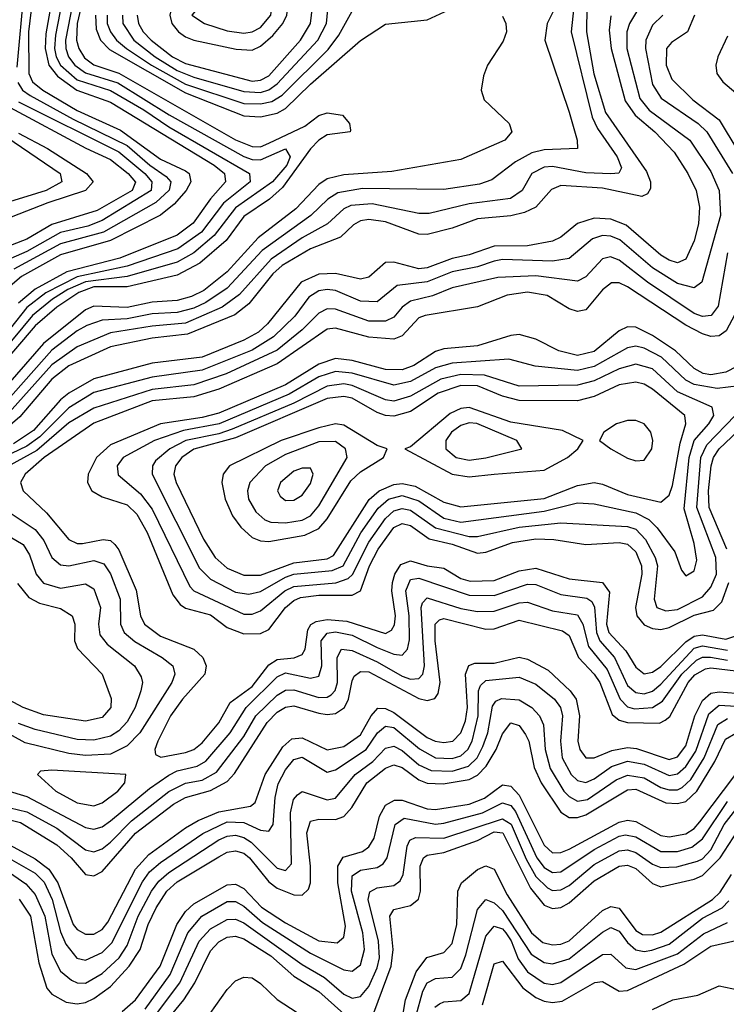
# Model space of a CAD drawing. Header units: inches. Extents: x 501365 to 657855, y 482276 to 547543.
# Tile 715 of 957: x 601233 to 602927, y 523859 to 526219. Entities that reach past the tile are written whole.
import ezdxf

# ---------------------------------------------------------------- set-up
doc = ezdxf.new("R2010")
doc.units = ezdxf.units.IN
doc.header["$MEASUREMENT"] = 0
doc.layers.add('A6502', color=7, linetype='Continuous')

msp = doc.modelspace()

# ---------------------------------------------------------------- linework, layer by layer
at = {"layer": 'A6502', "color": 5}
for points, elevation in [([(601810, 526324.7), (601750, 526294.2), (601640.2, 526279.8), (601616.1, 526270), (601597.6, 526250), (601592.4, 526230), (601597.3, 526210), (601613.2, 526190), (601630, 526178.2), (601650, 526170), (601752, 526148), (601790, 526145.8), (601810, 526155.5), (601839.2, 526180.8), (601863.2, 526210), (601873.4, 526230), (601875.5, 526250), (601868.7, 526270), (601830, 526317.8)], 2920), ([(601810, 526279.2), (601755.3, 526264.7), (601662.3, 526250), (601645.2, 526230), (601676.1, 526210), (601730, 526192.1), (601770, 526187.1), (601790, 526190.3), (601810, 526200.5), (601834.4, 526230), (601837, 526250), (601830, 526265.9)], 2940), ([(602710, 525393.3), (602670, 525382.4), (602610, 525353.1), (602570, 525342.8), (602430, 525340.2), (602346.8, 525366.8), (602290, 525368.6), (602242.5, 525357.6), (602170, 525316.3), (602130, 525304.7), (602110, 525307.6), (602030, 525342.4), (602010, 525346.1), (601970, 525340.9), (601890, 525299.9), (601742.3, 525237.7), (601710, 525226.4), (601630.9, 525210), (601592.7, 525190), (601558.6, 525161.4), (601550.7, 525150), (601550.4, 525130), (601664.1, 524904.1), (601690, 524877.6), (601750, 524847), (601782.2, 524842.2), (601810, 524848.6), (601870, 524882.9), (601890, 524889.7), (601981.5, 524898.5), (602007.9, 524910), (602050.7, 524989.3), (602091.8, 525048.2), (602117.2, 525070), (602150, 525078.5), (602190, 525065.4), (602250, 525024.5), (602290, 525014.6), (602490, 525040.6), (602570, 525060.8), (602610, 525058.9), (602710, 525037), (602741, 525021), (602760.8, 525000.8), (602803.3, 524943.3), (602819.6, 524899.6), (602830, 524885.6), (602850, 524897.7), (602856.7, 524923.3), (602850, 524963.5), (602826.3, 525046.3), (602837.6, 525170), (602849.8, 525210.2), (602885.2, 525250), (602896.7, 525270), (602893.1, 525290), (602810, 525327.3), (602750, 525381.8)], 3060), ([(602710, 525350.4), (602670, 525343.8), (602610, 525315.9), (602570, 525305.6), (602430, 525306.2), (602390, 525316.3), (602330, 525341.4), (602290, 525342.3), (602235.8, 525324.2), (602170, 525279.6), (602130, 525269), (602110, 525270), (602090, 525277.7), (602030, 525312.1), (602010, 525316.2), (601970, 525311.3), (601750, 525217), (601650, 525189.2), (601621.6, 525170), (601606.2, 525150), (601602.4, 525130), (601607.5, 525110), (601673.7, 524973.7), (601701.5, 524930), (601730, 524904), (601770, 524887.6), (601810, 524887.6), (601890, 524916.8), (601970, 524927.1), (601985.4, 524934.7), (602070.7, 525069.3), (602094.5, 525090), (602130, 525105.1), (602150, 525107), (602180.7, 525100.7), (602250, 525062.3), (602290, 525051.4), (602490, 525071.6), (602570, 525102.2), (602610, 525109.3), (602630, 525105.5), (602690, 525080.9), (602770, 525062.7), (602790, 525079), (602797.6, 525102.4), (602816.4, 525203.6), (602830.2, 525250), (602827.7, 525270), (602750, 525333.4), (602730, 525345.4)], 3080), ([(602310, 525289.3), (602290, 525286.8), (602265.2, 525274.8), (602170, 525195.3), (602156, 525190), (602270, 525129.9), (602310, 525123.2), (602370, 525129.3), (602490, 525139.4), (602546.5, 525170), (602571, 525190), (602584, 525210), (602534.5, 525234.5), (602410, 525254.2)], 3120), ([(601990, 525250.3), (601950, 525241.1), (601859.3, 525210), (601735.9, 525150), (601720.3, 525130), (601717.4, 525110), (601725.6, 525070), (601742.8, 525030), (601762.8, 525002.8), (601790, 524978.2), (601809.9, 524969.9), (601830, 524968.3), (601916.7, 524983.3), (601950, 524999.1), (601970, 525022.8), (602026.5, 525113.5), (602050, 525135.1), (602105.2, 525170), (602114, 525190), (602090, 525198.3), (602010, 525247.4)], 3120), ([(602310, 525252.8), (602290, 525246.7), (602268, 525230), (602254.5, 525210), (602254.7, 525190), (602278.9, 525170), (602310, 525163.3), (602350, 525168.5), (602436.9, 525190), (602424.6, 525210), (602328.6, 525251.4)], 3140), ([(602690, 525258.4), (602663.8, 525250), (602633, 525230), (602623.2, 525210), (602650.1, 525190), (602690, 525167.9), (602710, 525162), (602730, 525163.6), (602748.2, 525190), (602750.5, 525210), (602746.1, 525230), (602730, 525250.5), (602710, 525258.2)], 3120), ([(601990, 525207.6), (601950, 525207.2), (601870, 525177), (601821.8, 525150), (601784.7, 525110), (601778.7, 525090), (601781.3, 525070), (601799, 525039), (601820.5, 525020.5), (601834.6, 525014.6), (601870, 525013), (601910, 525019.7), (601930, 525029.6), (601950, 525053.4), (602018.1, 525170), (602013.8, 525190)], 3140), ([(601910, 525143.9), (601890, 525136.5), (601857.6, 525110), (601850.8, 525090), (601857.2, 525077.2), (601870, 525066.9), (601890, 525067.3), (601910, 525079.1), (601930, 525107), (601936.1, 525130), (601930, 525143.8)], 3160), ([(601310, 524420.3), (601282.6, 524417.4), (601274.9, 524410), (601319.1, 524370), (601370, 524342.1), (601410, 524334.5), (601430, 524341.6), (601467.9, 524370), (601484.9, 524390), (601487.3, 524410)], 2980)]:
    msp.add_lwpolyline(points, close=True, dxfattribs=dict(at, elevation=elevation))
for points, elevation in [([(601339.4, 526290), (601318.4, 526181.6), (601316.2, 526150), (601320.4, 526130), (601330.7, 526110), (601370, 526075.1), (601450, 526049), (601530, 526002.7), (601590, 525962.5), (601783.8, 525850), (601785.3, 525830), (601721.1, 525778.9), (601668.2, 525710), (601611.6, 525670), (601490, 525628.3), (601370, 525602.3), (601295.3, 525564.7), (601250, 525529.2), (601170.9, 525430)], 2740), ([(601393.3, 526310), (601370.3, 526210), (601368.9, 526170), (601374.2, 526150), (601387.6, 526127.6), (601410, 526110.8), (601470, 526091.2), (601750, 525931.4), (601790, 525914.8), (601810, 525914.1), (601830, 525922.7), (601916.4, 525963.6), (601950, 525989.6), (601970, 525995.5), (602006.4, 525990), (602023.8, 525970), (602026, 525954), (602024.7, 525950), (601970, 525942.7), (601950, 525929.9), (601930, 525909.1), (601863.1, 525816.9), (601831.3, 525788.7), (601770, 525747.2), (601727.9, 525690), (601664.6, 525635.4), (601610, 525606.6), (601490, 525578.8), (601410, 525578.5), (601374.5, 525565.5), (601321.9, 525530), (601270, 525485.1), (601179.6, 525380.4)], 2780), ([(601365.8, 526290), (601342, 526170), (601342.8, 526150), (601349.9, 526130), (601364.8, 526110), (601390, 526091.4), (601467.5, 526067.5), (601591.3, 525991.3), (601770, 525891.5), (601790, 525883.8), (601810, 525883.2), (601870, 525909.3), (601881.1, 525890), (601873.4, 525870), (601838.8, 525830), (601750, 525768), (601698.5, 525701.5), (601650, 525660.1), (601610, 525637.9), (601490, 525603.7), (601390, 525590.8), (601348, 525572), (601311, 525549), (601263.5, 525510), (601190, 525421)], 2760), ([(601265.9, 526290), (601253.3, 526190), (601254.5, 526090), (601263.6, 526070), (601288.4, 526050), (601370, 526001.2), (601474.4, 525954.4), (601570, 525884.9), (601630, 525856.7), (601639.2, 525850), (601643.1, 525830), (601631.8, 525810), (601603, 525777), (601570, 525750.7), (601450, 525689.6), (601330, 525655.4), (601236.6, 525603.4), (601204.1, 525575.9)], 2680), ([(601242.4, 526290), (601225.5, 526105.5)], 2660), ([(601313.6, 526290), (601294.9, 526185.1), (601293.4, 526150), (601302.8, 526110), (601323.6, 526083.6), (601369.8, 526050), (601450, 526021.1), (601698.6, 525870), (601723.7, 525850), (601725.8, 525830), (601690.1, 525789.9), (601648.5, 525731.5), (601610, 525702.5), (601472.7, 525647.3), (601345.7, 525614.3), (601270, 525573.4), (601230, 525539.8)], 2720), ([(601478.7, 526230), (601480.2, 526210), (601506.5, 526170), (601557.7, 526130), (601610, 526097.5), (601650, 526081), (601770, 526046.8), (601810, 526044.6), (601830, 526050.8), (601850, 526065.2), (601947.4, 526170), (601968.6, 526210), (601973.6, 526270)], 2860), ([(602718.8, 526250), (602694.8, 526210), (602688.4, 526190), (602688.1, 526150), (602720, 526030), (602742.1, 526002.1), (602839.7, 525930), (602890, 525855.4), (602910.1, 525809.9), (602913.3, 525750), (602868.5, 525590), (602850, 525576.2), (602810, 525586.8), (602750, 525623.9), (602671.6, 525691.6), (602650, 525700), (602630, 525701.4), (602606.4, 525693.6), (602550, 525646.5), (602510, 525640.6), (602390, 525644.2), (602370, 525640.3), (602330, 525626.8), (602270, 525614.5), (602210, 525590.3), (602138, 525582), (602090, 525542.9), (602050, 525544.5), (601990, 525570), (601970, 525572.6), (601950, 525569), (601926.2, 525553.8), (601892, 525508), (601841.4, 525458.6), (601790, 525426.5), (601670, 525378.8), (601550, 525362), (601410, 525325.3), (601350, 525288.5), (601280.9, 525219.1), (601250, 525196.6), (601177.2, 525162.8)], 2940), ([(602517.2, 526250), (602497.2, 526210), (602491.6, 526170), (602550, 525997.4), (602569.5, 525930), (602570.2, 525910), (602490, 525906.7), (602460.5, 525899.5), (602421.7, 525878.3), (602364.7, 525835.3), (602335, 525825), (602250, 525812.1), (602054.3, 525814.3), (601995.8, 525804.2), (601971.2, 525788.7), (601930.4, 525750), (601814.3, 525665.7), (601730, 525575.4), (601679.2, 525540.8), (601650, 525527.3), (601610, 525517.1), (601550, 525514.1), (601490, 525502.1), (601430, 525498.6), (601393.7, 525486.3), (601370, 525472.9), (601310, 525427.1), (601198.3, 525301.7)], 2840), ([(602561, 526250), (602555.2, 526190), (602605.7, 525985.7), (602618.4, 525958.4), (602665, 525890), (602676, 525864), (602669.1, 525850.9), (602650.3, 525849.7), (602590, 525852.2), (602510, 525867.1), (602490, 525865.5), (602460.8, 525850), (602437.3, 525810), (602409.8, 525790.2), (602310, 525777.8), (602214.6, 525754.6), (602190, 525754.4), (602077.7, 525777.7), (602026.5, 525773.5), (602010, 525765.7), (601970.5, 525729.5), (601910, 525695.9), (601835.2, 525644.8), (601759.6, 525560.4), (601718, 525530), (601630, 525491.4), (601550, 525484.3), (601450, 525468.5), (601370, 525435), (601310, 525391.7), (601200.9, 525270)], 2860), ([(602592.9, 526250), (602592, 526190), (602609.3, 526089.3), (602636.9, 525996.9), (602735.3, 525855.3), (602745.2, 525830), (602745.2, 525814.8), (602738.4, 525801.6), (602724.8, 525795.2), (602630, 525815), (602530, 525821.5), (602507.9, 525812.1), (602470.1, 525770), (602443.1, 525756.9), (602410, 525748.7), (602330, 525741.8), (602270, 525719), (602210, 525703.8), (602190, 525705.1), (602110, 525734.9), (602070, 525739.8), (602050, 525736.6), (602033, 525727), (602002.2, 525697.8), (601930, 525670.1), (601861.6, 525630), (601839.8, 525610), (601782.3, 525537.7), (601748.6, 525511.4), (601635.1, 525464.9), (601550, 525455.6), (601450, 525434.5), (601350.7, 525389.3), (601310, 525357.1), (601232.8, 525267.3), (601210, 525247.3)], 2880), ([(601414.3, 526230), (601416.3, 526196.2), (601426.5, 526170), (601447.9, 526147.9), (601630, 526043.6), (601770, 525988.2), (601810, 525986.3), (601850, 525994.9), (601870, 526006.3), (601930, 526064.7), (602050, 526169.2), (602110, 526208.3), (602210, 526218.5), (602272.4, 526247.6)], 2820), ([(601514.6, 526230), (601517.7, 526210), (601528.7, 526190), (601548.1, 526170), (601598.9, 526130), (601630, 526114.4), (601790, 526071.6), (601810, 526073.7), (601830, 526084.7), (601906.2, 526170), (601930.2, 526210), (601934.5, 526250)], 2880), ([(602390, 526227.2), (602398.6, 526210), (602399.8, 526190), (602392.1, 526167.9), (602354, 526110), (602344.7, 526084.7), (602339.5, 526050), (602346.6, 526026.6), (602406, 525970), (602412.5, 525950), (602395.9, 525930), (602290, 525884.1), (602124.7, 525855.3), (602010, 525847.1), (601970, 525837.4), (601950, 525823.7), (601894.4, 525765.6), (601804, 525696), (601730, 525614.5), (601674.3, 525570), (601644.8, 525555.2), (601610, 525546), (601550, 525541.8), (601490, 525529), (601410, 525532.4), (601390, 525523.2), (601290, 525442.5), (601181.2, 525318.8)], 2820), ([(602650, 526228), (602646.4, 526193.6), (602650.9, 526150), (602684.7, 526024.7), (602708.7, 525990), (602755.7, 525950), (602801.8, 525901.8), (602835, 525850), (602854.4, 525810), (602862.5, 525770), (602860.7, 525730), (602850, 525689.1), (602830, 525644.8), (602810, 525636.6), (602790, 525642.7), (602770, 525654.8), (602686.5, 525726.5), (602650, 525740.9), (602610, 525743.4), (602570, 525730.5), (602530, 525697.7), (602510, 525687.9), (602450, 525676.8), (602370, 525676.5), (602310, 525655.5), (602270, 525646.8), (602210, 525623.9), (602190, 525621.6), (602130, 525637.5), (602110, 525636.9), (602070, 525602.2), (602050, 525597.4), (601990, 525610.9), (601950, 525608.7), (601907.9, 525590), (601826.6, 525490), (601804.9, 525470), (601770, 525450.5), (601670, 525410.3), (601550, 525395.5), (601410, 525357.9), (601350, 525324.2), (601330, 525307.6), (601265.8, 525234.2), (601217.4, 525202.6)], 2920), ([(601442.1, 526230), (601442.5, 526210), (601449.9, 526190), (601464.8, 526170), (601488.8, 526150), (601548.6, 526110), (601630, 526064.8), (601770, 526018.5), (601810, 526017.1), (601836.8, 526023.2), (601861.8, 526038.1), (601972.6, 526147.4), (601998.1, 526181.9), (602030, 526239.7)], 2840), ([(602775.1, 526230), (602750, 526205.7), (602734, 526170), (602733.6, 526150), (602750, 526063.7), (602770.8, 526030.8), (602859.4, 525970), (602880.4, 525950), (602942.1, 525850)], 2960), ([(602850.8, 526230), (602833.7, 526190), (602795.7, 526164.3), (602783.4, 526150), (602783, 526110), (602796.7, 526076.7), (602846.8, 526026.8), (602910, 525978.8), (602999.1, 525830)], 2980), ([(602930, 526179.9), (602906.8, 526130), (602901.9, 526110), (602904.3, 526090), (602918.6, 526070), (602950, 526044)], 3020), ([(601228.1, 526068.1), (601239.3, 526050), (601257.7, 526037.7), (601360.8, 525980.8), (601490, 525917.4), (601544.4, 525870), (601583.4, 525843.4), (601595, 525830), (601590.7, 525810.7), (601559.3, 525780.7), (601433.5, 525710), (601330, 525682.1), (601218.6, 525621.4)], 2660), ([(601210, 526008.8), (601391, 525911), (601450, 525883.9), (601492.3, 525850), (601510.4, 525829.6), (601502.5, 525810), (601418.1, 525761.9), (601310, 525728.4), (601250, 525692.7), (601190, 525669.8)], 2620), ([(601230, 526022.1), (601470, 525902), (601532.5, 525850), (601549.7, 525830), (601547.5, 525810), (601430, 525737.9), (601395.7, 525724.3), (601330, 525708.9), (601250, 525663.2), (601198.6, 525641.4)], 2640), ([(601163.4, 525963.4), (601329.7, 525850), (601333.3, 525830), (601295.9, 525810), (601250, 525795.2), (601150, 525764.8)], 2560), ([(601230, 525946.7), (601299.1, 525910), (601392.4, 525850), (601408.4, 525830), (601390.7, 525809.3), (601299.8, 525780.2), (601141.4, 525718.6)], 2580), ([(602930, 525660.3), (602907.5, 525532.5), (602890.8, 525510), (602870, 525507.2), (602850, 525515.1), (602737.7, 525590), (602670, 525643), (602649.6, 525650.4), (602630, 525646.1), (602590, 525602.8), (602570, 525592.2), (602470, 525605.2), (602379.2, 525600.8), (602270, 525576), (602222.7, 525557.3), (602170, 525544.7), (602150, 525530), (602130, 525505.6), (602110, 525496.2), (602070, 525496.4), (601990, 525525.4), (601970, 525525.7), (601950, 525515.4), (601910, 525475.4), (601850, 525426.9), (601727.6, 525370), (601650, 525343.7), (601550, 525332.4), (601410, 525287.8), (601350, 525252.6), (601273.5, 525186.5), (601170, 525129.6)], 2960), ([(602947.7, 525512.3), (602926.5, 525473.5), (602910, 525461.6), (602890, 525459.5), (602870, 525466), (602830, 525486.5), (602690, 525579), (602670, 525588), (602651.6, 525588.4), (602630, 525571.5), (602590, 525523.8), (602570, 525519.2), (602550, 525526), (602497.8, 525557.8), (602450, 525566), (602401.4, 525558.6), (602330, 525530.6), (602205, 525510), (602190, 525504.1), (602150, 525461.1), (602130, 525453.5), (602070, 525457.7), (601990, 525480), (601970, 525476.9), (601850, 525394), (601710, 525333.5), (601650, 525314.7), (601550, 525305.4), (601410, 525251.6), (601290.9, 525170), (601246, 525130), (601234.2, 525110), (601240.9, 525090), (601297.1, 525037.1), (601350, 524973), (601370, 524963.5), (601383.5, 524963.5), (601433.1, 524973.1), (601450, 524970.9), (601460.8, 524960.8), (601470, 524948.6), (601512, 524852), (601522.3, 524790), (601531.7, 524770), (601570, 524741.7), (601650, 524710.1), (601671.7, 524690), (601679.6, 524670), (601676.9, 524650), (601623, 524590), (601593.8, 524550), (601564.1, 524490), (601557, 524470), (601558, 524458), (601571, 524451), (601630, 524462.7), (601650, 524469.8), (601670, 524485.9), (601710, 524533.9), (601737.5, 524582.5), (601790, 524620.5), (601830, 524672.6), (601850, 524685.3), (601890.5, 524689.5), (601910, 524697), (601916.9, 524710), (601923.6, 524756.4), (601930.8, 524769.2), (601943.5, 524776.5), (601970, 524781.2), (602017.1, 524777.1), (602110, 524747.5), (602124.5, 524755.5), (602131.7, 524768.4), (602133.5, 524790), (602125, 524850), (602126.2, 524870), (602132.4, 524890), (602146.9, 524913.1), (602170, 524921.6), (602210, 524909.6), (602250, 524904.5), (602290, 524879.7), (602313, 524873), (602370, 524874.5), (602430, 524897.9), (602470, 524904.3), (602550, 524878.6), (602630, 524869.8), (602646.6, 524846.6), (602640, 524770), (602645, 524750), (602686.1, 524706.1), (602710, 524666.8), (602730, 524651.1), (602750, 524654.8), (602770, 524668.8), (602830, 524727.6), (602850, 524741.5), (602870, 524744.5), (602925.8, 524734.2), (602950, 524742.5)], 2980), ([(602952.3, 525387.7), (602925.6, 525374.4), (602890, 525367.5), (602871.2, 525371.2), (602850, 525383.3), (602805.5, 525425.5), (602750, 525462.4), (602710, 525482), (602690, 525482.9), (602670, 525473.2), (602610, 525423.9), (602570, 525413.9), (602525, 525425), (602470, 525453.1), (602430, 525464.5), (602410, 525462.3), (602330, 525437), (602249.6, 525430.4), (602230, 525423.8), (602177.7, 525390), (602150, 525380.1), (602110, 525380.4), (602030, 525402.1), (601990, 525406.9), (601950, 525393.7), (601870, 525344), (601710, 525276.1), (601670, 525265.3), (601570, 525250.1), (601450, 525199.9), (601416.6, 525170), (601396.4, 525130), (601395.2, 525110), (601405.9, 525090), (601430, 525075.3), (601490, 525056.1), (601513.6, 525033.6), (601538.1, 524990), (601600.1, 524840.1), (601617.1, 524817.1), (601630, 524808.2), (601690, 524792.1), (601730, 524762.2), (601770, 524746.8), (601810, 524748), (601830, 524757), (601870.2, 524810), (601890, 524827.1), (601906.1, 524833.9), (601950, 524839.8), (602030, 524839.8), (602049.5, 524850), (602071.2, 524910), (602092.1, 524950), (602130, 525001.7), (602150, 525011.3), (602170, 525006.8), (602214.8, 524974.8), (602270, 524961.8), (602330, 524940.3), (602350, 524942.9), (602413.9, 524966.1), (602470, 524974.7), (602513.3, 524973.3), (602590, 524961.1), (602670, 524965.6), (602690, 524961.8), (602710, 524943.7), (602724, 524910), (602724.4, 524890), (602709.5, 524810), (602712.5, 524790), (602730, 524768.2), (602750, 524759.7), (602770, 524757.7), (602790, 524762.1), (602850, 524791.6), (602896.3, 524803.7), (602916, 524824), (602932.8, 524870)], 3020), ([(602984.5, 525344.5), (602905, 525335), (602850, 525344.2), (602830, 525355), (602771.7, 525410), (602730, 525431.6), (602710, 525436.1), (602690, 525432.8), (602610, 525387.6), (602570, 525378), (602468.4, 525388.4), (602405.3, 525405.3), (602270, 525396.1), (602230, 525384.6), (602170, 525352), (602130, 525342.7), (602030, 525372), (601990, 525375.4), (601950, 525362.7), (601878.9, 525321.1), (601711.1, 525250), (601625.4, 525234.6), (601555.9, 525210), (601481, 525170), (601466.2, 525150), (601468.3, 525128.3), (601522.5, 525082.5), (601550, 525046.1), (601640.3, 524860.3), (601650, 524849.8), (601770, 524794.4), (601790, 524794.3), (601810, 524801.7), (601868.4, 524850), (601890, 524860.2), (601990.7, 524869.3), (602020.3, 524879.7), (602030.9, 524889.1), (602070, 524966.6), (602110, 525023.5), (602130, 525041.9), (602150, 525047.4), (602170, 525043.5), (602230, 525001.2), (602310, 524980.2), (602330, 524979.9), (602430, 525003), (602530, 525013.1), (602690, 525004.4), (602710, 524997.6), (602733.1, 524973.1), (602756.4, 524930), (602762, 524910), (602753.9, 524830), (602760.1, 524810), (602781.7, 524801.7), (602810, 524805.2), (602870, 524835.7), (602890, 524858.5), (602903.2, 524890), (602902.2, 524930), (602856.7, 525050), (602865.7, 525170), (602880.3, 525199.7), (602948.3, 525270)], 3040), ([(602928.1, 524950), (602885.7, 525050), (602884.2, 525090), (602890.4, 525150), (602896.5, 525170), (602910, 525190), (602970, 525247.2)], 3020), ([(601165.4, 525065.4), (601270, 524996.7), (601290.5, 524970.5), (601310, 524930), (601330, 524912.1), (601350, 524909.8), (601410, 524922.4), (601434.6, 524914.6), (601450, 524891.1), (601473.5, 524830), (601474.1, 524770), (601483.3, 524750), (601508.3, 524728.3), (601574.2, 524690), (601599.9, 524670), (601604.9, 524650), (601597.2, 524630), (601520.7, 524510), (601490, 524478.2), (601450, 524458.6), (601390, 524455), (601350, 524460.1), (601245.8, 524485.9), (601168, 524528)], 2960), ([(601127.7, 525027.7), (601240.7, 524960.7), (601256.3, 524936.3), (601272.2, 524890), (601290, 524868), (601330, 524856.3), (601390, 524866.8), (601410, 524854.7), (601426.4, 524810), (601421.6, 524770), (601424.4, 524744.4), (601442, 524722), (601507.5, 524670), (601523.8, 524643.8), (601526.7, 524630), (601523.3, 524610), (601509.3, 524570), (601490, 524535.6), (601470, 524514.5), (601450, 524501.8), (601410, 524492.4), (601370, 524494), (601270, 524517.8), (601230, 524531.8)], 2940), ([(601139.8, 524390), (601250, 524357.2), (601390, 524283.1), (601410, 524278.9), (601430, 524284.5), (601450, 524298.8), (601543.7, 524376.3), (601590, 524408.1), (601610, 524418.2), (601658.5, 524430), (601678.6, 524441.4), (601737.5, 524510), (601775.9, 524570), (601850, 524643.7), (601870, 524653.1), (601930, 524640.9), (601950, 524645.5), (601957, 524670), (601955.3, 524730), (601970, 524748.7), (601990, 524752.1), (602030, 524744), (602090, 524714), (602130, 524698.5), (602150, 524695.6), (602162.3, 524710), (602167.3, 524732.7), (602166.7, 524790), (602158.2, 524850), (602170, 524877.2), (602190, 524880.7), (602310, 524839.6), (602370, 524839), (602450, 524866.1), (602470, 524865.3), (602530, 524841.1), (602592.6, 524832.6), (602604.4, 524824.4), (602611.2, 524811.2), (602615.6, 524750), (602623.6, 524730), (602659.2, 524690), (602690, 524623.3), (602710, 524606), (602730, 524603.2), (602750, 524609.4), (602770, 524626.4), (602850, 524712.6), (602870, 524718.4), (602930, 524708.1)], 2960), ([(601227.6, 524867.6), (601254.1, 524834.1), (601280.3, 524820.3), (601330, 524807.9), (601358.7, 524790), (601364.7, 524770), (601364.3, 524730), (601371.5, 524711.5), (601430.1, 524650), (601451.7, 524591.7), (601450.8, 524570), (601430, 524546.7), (601390, 524537.3), (601290, 524552.7), (601240.9, 524570), (601130, 524629.6)], 2920), ([(601190, 524334.3), (601250, 524319.9), (601321.3, 524281.3), (601390, 524229.5), (601410, 524224), (601430, 524231.8), (601450, 524247.6), (601501, 524299), (601590.5, 524369.4), (601630, 524388.8), (601670, 524396.2), (601704.4, 524415.6), (601770, 524500.8), (601799, 524550), (601850, 524600), (601870, 524611.7), (601890, 524612.6), (601950, 524594.1), (601970, 524594.9), (601979.2, 524600.8), (601989.2, 524610.8), (601995, 524630), (601994.1, 524690), (602004.1, 524710), (602030, 524707.3), (602090, 524680.2), (602150, 524645.2), (602170, 524638.6), (602190, 524640.2), (602198.9, 524650), (602203.4, 524670), (602195.1, 524810), (602198.6, 524821.4), (602210, 524833.5), (602290, 524807.9), (602330, 524800.8), (602370, 524801.4), (602430, 524821.1), (602450, 524822.8), (602510, 524801.7), (602570, 524792.8), (602583, 524770), (602596.7, 524716.7), (602641.3, 524661.3), (602672.1, 524590), (602690, 524572.1), (602707.1, 524567.1), (602750, 524570.6), (602774.1, 524585.9), (602820.5, 524650), (602855.8, 524684.2), (602870, 524690.9), (602888.7, 524691.3), (602930, 524684.2)], 2940), ([(601202.8, 524302.8), (601234.3, 524294.3), (601321.3, 524241.3), (601356.2, 524210), (601390, 524170.4), (601410, 524167.1), (601430, 524177.5), (601510, 524269.1), (601601, 524339), (601630, 524354.4), (601690, 524371.6), (601730, 524392.8), (601748, 524412), (601825.7, 524534.3), (601850, 524558.8), (601870, 524570.9), (601890, 524574.2), (601950, 524557.1), (601970, 524553.5), (601990, 524556), (602011.4, 524570), (602020.8, 524590), (602030, 524634.6), (602034.9, 524645.1), (602050, 524657), (602070, 524655.5), (602190, 524591.9), (602210, 524587.2), (602228.3, 524591.7), (602236.1, 524603.9), (602240.9, 524630), (602228.9, 524730), (602228.5, 524770), (602239.2, 524780.8), (602250, 524783.9), (602350, 524758), (602370, 524758.9), (602430, 524779.3), (602534.5, 524754.5), (602550, 524743.1), (602572.2, 524690), (602610.5, 524650.5), (602624, 524630), (602653.4, 524553.4), (602670, 524539.6), (602690, 524534.7), (602766.9, 524533.1), (602780.4, 524539.6), (602791.3, 524548.7), (602835.3, 524630), (602851.3, 524648.7), (602876.7, 524663.3), (602890, 524665.6), (602970, 524655.9)], 2920), ([(601210, 524240), (601270, 524207.7), (601302.5, 524182.5), (601323.9, 524150), (601361.1, 524050), (601370, 524038), (601390, 524026.9), (601410, 524026.9), (601430, 524038.1), (601443.9, 524056.1), (601510, 524182.5), (601542.1, 524217.9), (601630, 524281.8), (601660.8, 524299.2), (601710, 524320.5), (601786.2, 524333.8), (601797.5, 524342.5), (601821, 524410), (601863.7, 524476.3), (601884.9, 524495.1), (601910, 524498), (601970, 524469.1), (602010, 524476.6), (602050, 524504.8), (602075.1, 524550), (602091.1, 524568.9), (602110, 524568.3), (602130, 524558.6), (602210, 524498.7), (602229.2, 524490), (602250, 524486.4), (602271, 524490), (602290, 524509.7), (602301.8, 524538.2), (602306.3, 524570), (602301.6, 524650), (602309.3, 524670.7), (602323.6, 524676.4), (602370, 524676.8), (602430, 524691.2), (602450, 524686.4), (602499.8, 524659.8), (602552.2, 524610), (602567.1, 524590), (602574.6, 524550), (602570.9, 524490), (602576.1, 524470), (602590.1, 524450.1), (602610, 524449.5), (602652.8, 524467.2), (602690, 524474.5), (602711.7, 524471.7), (602790, 524446.1), (602810, 524451.8), (602830, 524478.5), (602851.4, 524550), (602870, 524586.9), (602890, 524604.5), (602910, 524608.3), (603030, 524598.2)], 2880), ([(601208.1, 524208.1), (601270, 524173.1), (601291.2, 524151.3), (601310.6, 524110), (601330, 524033), (601343, 524003), (601369.5, 523969.5), (601390, 523964.6), (601430, 523983), (601453.7, 524006.3), (601527.2, 524152.8), (601543.9, 524176.1), (601570, 524198.8), (601672, 524268), (601730, 524296.3), (601770, 524294.5), (601810, 524276.4), (601830, 524273.6), (601840.3, 524290), (601845, 524355), (601852.4, 524387.7), (601870, 524421.2), (601890, 524445.6), (601910, 524451.1), (601970, 524415.1), (601990, 524420.9), (602063.3, 524470), (602090.7, 524509.3), (602110, 524525.6), (602130, 524522.3), (602191.1, 524471.1), (602229.9, 524450.1), (602270, 524448.2), (602290, 524454.6), (602306.9, 524470), (602317.2, 524490), (602331.8, 524550), (602332.4, 524610), (602337.2, 524622.8), (602350, 524634.7), (602430, 524643.2), (602470, 524626), (602515.3, 524590), (602529.5, 524570), (602534.1, 524550), (602529.3, 524490), (602533.6, 524450), (602555, 524410), (602570, 524395.6), (602590, 524390.8), (602610, 524399.2), (602651.3, 524428.7), (602690, 524441.9), (602730, 524434.4), (602790, 524407.7), (602810, 524411), (602830, 524428.7), (602854.2, 524465.8), (602884.7, 524555.3), (602910, 524576.3), (602991, 524571)], 2860), ([(601190, 524187.9), (601247.5, 524147.5), (601270, 524121.8), (601292.7, 524070), (601310, 523979.2), (601330, 523938.4), (601356.5, 523916.5), (601370, 523910.1), (601390, 523909.8), (601430, 523932.5), (601471, 523970), (601490, 523999.5), (601516.5, 524070), (601548.3, 524130), (601565.8, 524154.2), (601590, 524174.6), (601710, 524252.9), (601730, 524262), (601750, 524264.3), (601770, 524259), (601787.8, 524247.8), (601850, 524185), (601870, 524179.7), (601884.4, 524195.6), (601882.3, 524317.7), (601889.1, 524350), (601899.1, 524360.9), (601910, 524368.8), (601970, 524348.8), (601990, 524353.4), (602036.9, 524410), (602079.3, 524440.7), (602110, 524473.1), (602130, 524477.7), (602150, 524467.1), (602190, 524432.7), (602219.3, 524419.3), (602270, 524418), (602308.9, 524430), (602329.4, 524450), (602343.3, 524476.7), (602354.9, 524510), (602366.2, 524573.8), (602374.4, 524585.6), (602388.3, 524591.7), (602430, 524588.6), (602460.7, 524570), (602478.9, 524550), (602488.5, 524528.5), (602492.8, 524470), (602504.3, 524424.3), (602537.7, 524370), (602550, 524356.7), (602570, 524346.2), (602594.4, 524350), (602662.8, 524397.2), (602690, 524408.3), (602730, 524401.9), (602770, 524378.5), (602790, 524373), (602810, 524373.2), (602821.4, 524378.6), (602841.9, 524398.1), (602874.1, 524450), (602906.3, 524530), (602930, 524544.2)], 2840), ([(601231.1, 524111.1), (601258.4, 524070), (601278.1, 523958.1), (601297.7, 523897.7), (601310, 523883.3), (601343.9, 523863.9), (601370, 523859.8), (601390, 523863.6), (601410, 523872.5), (601450, 523901.8), (601495.4, 523950), (601521.4, 523990), (601540.9, 524050), (601560.1, 524090), (601585.1, 524130), (601610, 524152.7), (601710, 524212.7), (601730, 524223.2), (601750, 524226.9), (601770, 524220.8), (601783.6, 524210), (601830, 524152.5), (601850, 524137.5), (601890, 524121.3), (601910, 524120.4), (601925.1, 524134.9), (601929.7, 524150.3), (601929.8, 524190), (601920.7, 524270), (601930, 524298.1), (601950, 524302.9), (601990, 524301.5), (602010, 524308.7), (602029.2, 524330.8), (602064.9, 524390), (602110, 524425.2), (602130, 524432.6), (602150, 524426.2), (602190, 524397.2), (602210, 524389), (602247.7, 524387.7), (602310, 524397.4), (602330, 524408.3), (602351, 524430), (602375.3, 524470), (602390, 524507.4), (602410, 524533.6), (602430, 524527.1), (602445.8, 524505.8), (602453.3, 524490), (602466.4, 524426.4), (602482.7, 524390), (602530, 524319.6), (602550, 524306.7), (602570, 524306.7), (602590, 524313.1), (602690, 524372.9), (602710, 524374.4), (602782.2, 524342.2), (602810, 524340.4), (602830, 524345.2), (602856.4, 524370), (602899.3, 524440.7), (602925.4, 524494.6), (602950, 524508.8)], 2820), ([(601478.6, 523841.4), (601510.2, 523869.8), (601569.6, 523950), (601609.2, 524050), (601630, 524081.6), (601650, 524100), (601730, 524145), (601750, 524146.5), (601770, 524136.4), (601812.1, 524092.1), (601870, 524053.8), (601950, 524011.3), (601993.9, 524006.1), (602010, 524020.2), (602013.7, 524046.3), (601995.1, 524150), (601995.8, 524190), (602008.6, 524211.4), (602054.6, 524225.4), (602070, 524236), (602082.5, 524257.5), (602095.7, 524310), (602110, 524336), (602131.6, 524348.4), (602150, 524348.5), (602210, 524327.7), (602230, 524325.8), (602310, 524338.9), (602347.3, 524352.7), (602390, 524385.3), (602410, 524381.4), (602430, 524360.5), (602490, 524240.2), (602510, 524222.3), (602530, 524222.7), (602550, 524230.8), (602670, 524295.5), (602690, 524300.4), (602710, 524297), (602770, 524263.8), (602790, 524260.3), (602830, 524267.9), (602850, 524280.7), (602863.7, 524296.3), (602950, 524410.8)], 2780), ([(601533.1, 523846.9), (601593.1, 523930), (601635.7, 524030), (601669.7, 524070.3), (601730, 524105.6), (601750, 524105.4), (601770, 524094.2), (601815, 524055), (601930, 523981.5), (602010, 523941.7), (602030, 523938.1), (602050, 523953.6), (602059.3, 523990), (602055, 524030), (602028.3, 524130), (602030, 524167), (602050, 524180.6), (602090, 524187.1), (602104.3, 524195.7), (602113.7, 524210), (602133.3, 524290), (602154.7, 524305.3), (602230, 524290.7), (602250, 524293.3), (602342.4, 524317.6), (602390, 524342), (602410, 524335.2), (602421.3, 524321.3), (602472.9, 524210), (602490, 524187), (602510, 524174.9), (602530, 524176.2), (602610.2, 524229.8), (602670, 524262.3), (602685, 524265), (602710, 524260.6), (602770, 524225.1), (602810, 524225.1), (602844.5, 524235.5), (602870, 524255.7), (602930, 524345.3)], 2760), ([(601553.7, 523826.3), (601616.5, 523910), (601663.2, 524010), (601690, 524040), (601730, 524061.8), (601750, 524062.9), (601770, 524054.5), (601910, 523954.4), (601963.2, 523923.2), (602010, 523883.5), (602030, 523874), (602050, 523877.4), (602070, 523901.8), (602090, 523946.6), (602095.5, 523970), (602092.9, 524010), (602068.4, 524110), (602071.8, 524128.2), (602090, 524137.7), (602130, 524143.9), (602145, 524155), (602152, 524170), (602161.8, 524238.2), (602167.8, 524252.2), (602181.5, 524258.5), (602250, 524257.3), (602390, 524303.8), (602411.1, 524291.1), (602446.7, 524206.7), (602470, 524165.4), (602498.2, 524138.2), (602510, 524132), (602530, 524133.1), (602550, 524143.9), (602610, 524193.7), (602670, 524227), (602690, 524229.3), (602710, 524222.9), (602750, 524194.8), (602770, 524186.6), (602808.5, 524188.5), (602858.1, 524201.9), (602870, 524207.6), (602890, 524228.8), (602921.8, 524290), (602950, 524325.7)], 2740), ([(602081.7, 523838.3), (602123.2, 523950), (602128.2, 523990), (602119.9, 524070), (602130, 524086.2), (602170, 524095.5), (602189.2, 524110.8), (602193.9, 524130), (602193.1, 524190), (602201.2, 524210), (602210, 524216.1), (602250, 524222.9), (602330, 524251.6), (602370, 524272.4), (602390.8, 524270), (602457.1, 524137.1), (602490, 524096.9), (602510, 524088.4), (602530, 524091.1), (602550, 524102.5), (602610, 524155), (602670, 524190), (602690, 524192.5), (602710, 524184.3), (602750, 524148.7), (602770, 524140.8), (602850, 524158.9), (602870, 524167.4), (602912, 524210), (602964.1, 524290)], 2720), ([(602139.5, 523760.5), (602158, 523870), (602183.1, 523936.9), (602209.2, 523970.8), (602250, 523982.9), (602270, 524005), (602280.8, 524050), (602283.1, 524130), (602292, 524150), (602330, 524182.4), (602350, 524190.7), (602370, 524182.6), (602401.1, 524121.1), (602459.7, 524030), (602487, 524007), (602510, 524001.6), (602530, 524003.2), (602550, 524011.3), (602630, 524083.4), (602650, 524093.4), (602670, 524089), (602710, 524035.8), (602726.2, 524026.2), (602750, 524025.3), (602770, 524031.5), (602893.6, 524110), (602912.2, 524127.8), (602939.2, 524170)], 2680), ([(602182.2, 523830), (602199.4, 523890), (602210, 523910.1), (602230, 523921.1), (602270, 523924), (602290, 523944.9), (602302.5, 523977.5), (602330, 524086.3), (602350, 524110.1), (602370, 524101.9), (602390, 524084.1), (602459.4, 523979.4), (602490, 523958.9), (602510, 523955.6), (602550, 523967.6), (602630, 524032.2), (602650, 524043.2), (602670, 524034), (602690, 524006.8), (602710, 523989.3), (602730, 523985.6), (602748.4, 523988.4), (602790, 524003.1), (602870, 524065.4), (602917, 524090), (602932.8, 524107.2)], 2660), ([(602227.9, 523852.1), (602239.6, 523860.4), (602250, 523865), (602290, 523867.7), (602310, 523884.8), (602350, 524021.9), (602370, 524046.6), (602390, 524039.9), (602398.1, 524030), (602411.1, 524011.1), (602427.8, 523967.8), (602450, 523937), (602490, 523909.4), (602510, 523906.5), (602530, 523911), (602630, 523978.3), (602650, 523979.4), (602686.3, 523946.3), (602710, 523942.6), (602810, 523979.6), (602872.3, 524027.7), (602930, 524054.7)], 2640), ([(601555.6, 523784.4), (601626.4, 523870), (601652.9, 523910), (601690, 523986.7), (601710, 524008.3), (601730, 524019.9), (601750, 524022.3), (601770, 524016.2), (601834.9, 523974.9), (601890, 523926.3), (601949.6, 523889.6), (602010, 523836)], 2720), ([(602342.3, 523857.7), (602370, 523956), (602390, 523962), (602438.7, 523898.7), (602470, 523875.5), (602490, 523866.8), (602510, 523863.5), (602533.2, 523866.8), (602611.5, 523911.5), (602630, 523913.6), (602670, 523890.4), (602690, 523892.2), (602825, 523955), (602890, 523998.6), (602950, 524011.6)], 2620), ([(601661.8, 523798.2), (601730, 523894.3), (601750, 523915), (601770, 523923.9), (601790, 523922.1), (601810, 523909), (601850.3, 523870.3), (601930, 523818.6)], 2680), ([(602750, 523846.4), (602798.6, 523870), (602858.9, 523881.1), (602910, 523903.3), (602970.6, 523890)], 2580)]:
    msp.add_lwpolyline(points, dxfattribs=dict(at, elevation=elevation))

doc.saveas('drawing.dxf')
